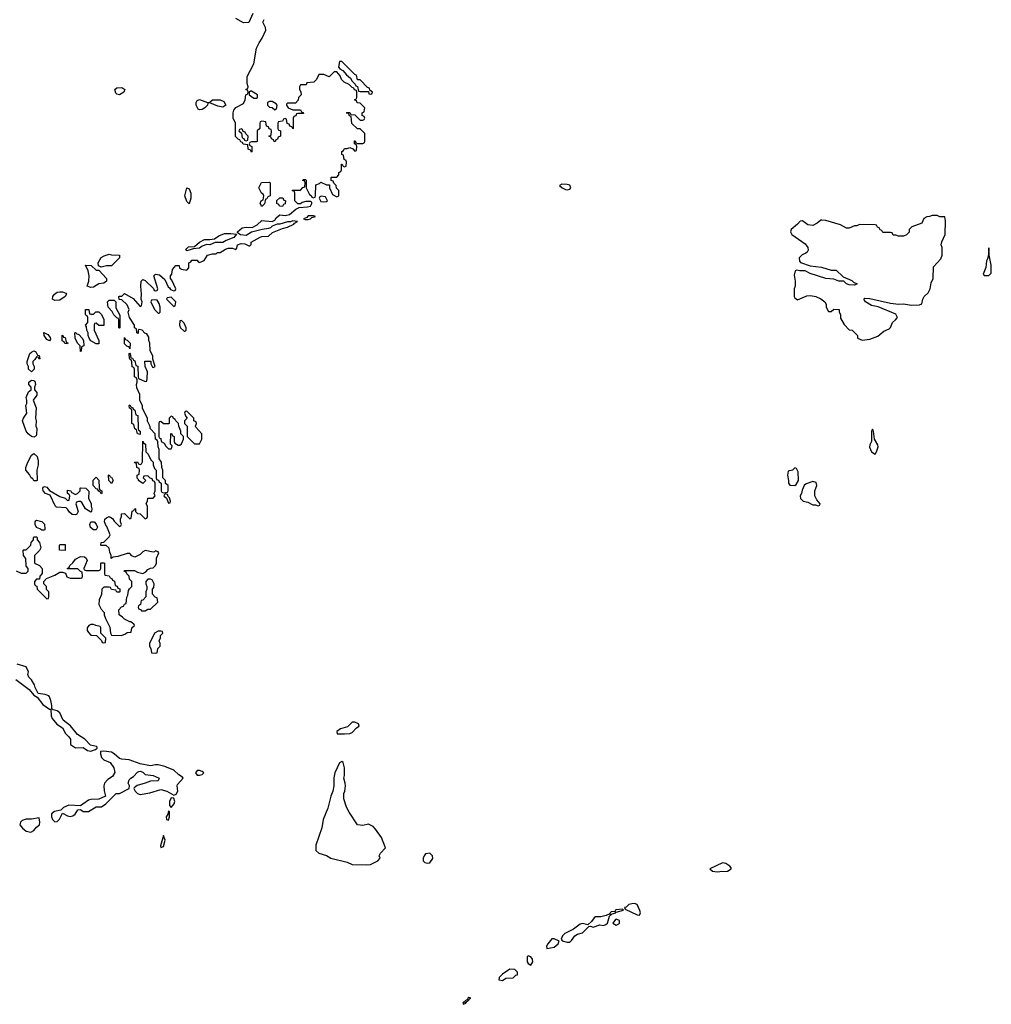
# Model space of a CAD drawing. Header units: inches. Extents: x 2769379 to 2883802, y 684208 to 828654.
# Tile 279 of 298: x 2845939 to 2853448, y 805162 to 812770. Entities that reach past the tile are written whole.
import ezdxf

# ---------------------------------------------------------------- set-up
doc = ezdxf.new("R2010")
doc.units = ezdxf.units.IN
doc.header["$MEASUREMENT"] = 0
for name, color, linetype in [('C8840', 7, 'Continuous'), ('C8841', 7, 'Continuous'), ('C8850', 7, 'Continuous'), ('C8851', 7, 'Continuous')]:
    doc.layers.add(name, color=color, linetype=linetype)

msp = doc.modelspace()

# ---------------------------------------------------------------- linework, layer by layer
at = {"layer": 'C8840', "color": 2, "elevation": 2}
for points in [[(2845911.6, 808511.6), (2845950, 808494), (2845990, 808494), (2846006, 808510), (2846006, 808530), (2845988.4, 808548.4), (2845987.3, 808607.3), (2845968, 808630), (2845966, 808670), (2845970, 808674), (2845990, 808674), (2846026, 808710), (2846028.4, 808731.6), (2846046, 808750), (2846046, 808770), (2846050, 808774), (2846070, 808774), (2846074, 808770), (2846074, 808750), (2846091.6, 808731.6), (2846102, 808690), (2846092.7, 808667.3), (2846054, 808630), (2846054, 808570), (2846091.6, 808551.6), (2846114, 808530), (2846114, 808490), (2846094, 808470), (2846092.7, 808447.3), (2846070, 808446), (2846054, 808430), (2846054, 808410), (2846058, 808398), (2846072.7, 808392.7), (2846074, 808370), (2846150, 808294), (2846162, 808298), (2846166, 808310), (2846166, 808350), (2846147.3, 808367.3), (2846146, 808390), (2846126, 808410), (2846126, 808430), (2846147.3, 808452.7), (2846210, 808478), (2846250, 808502), (2846270, 808502), (2846292.7, 808492.7), (2846304.7, 808464.7), (2846330, 808454), (2846410, 808454), (2846422, 808458), (2846426, 808470), (2846422, 808502), (2846410, 808506), (2846390, 808526), (2846310, 808526), (2846306, 808530), (2846322, 808538), (2846327.3, 808552.7), (2846350, 808574), (2846370, 808602), (2846410, 808622), (2846439.6, 808619.6), (2846454, 808610), (2846462, 808590), (2846434, 808530), (2846438, 808518), (2846452.7, 808512.7), (2846550, 808514), (2846562, 808518), (2846566, 808530), (2846566, 808570), (2846570, 808574), (2846590, 808574), (2846594, 808570), (2846594, 808490), (2846598, 808478), (2846630, 808474), (2846638, 808458), (2846652.7, 808452.7), (2846658, 808438), (2846672.7, 808432.7), (2846678, 808398), (2846692.7, 808392.7), (2846698, 808378), (2846712.7, 808372.7), (2846714, 808350), (2846710, 808346), (2846690, 808346), (2846682, 808362), (2846650, 808366), (2846642, 808382), (2846630, 808386), (2846590, 808386), (2846574, 808370), (2846571.6, 808328.4), (2846552.7, 808287.3), (2846552, 808250), (2846570, 808214), (2846592, 808190), (2846592.7, 808172.7), (2846603.6, 808143.6), (2846636.9, 808076.9), (2846642, 808030), (2846650, 808014), (2846727.3, 808012.7), (2846756.4, 808023.6), (2846770, 808034), (2846802, 808038), (2846806, 808070), (2846826, 808090), (2846822, 808102), (2846810, 808106), (2846798, 808118), (2846790, 808118), (2846750, 808138), (2846734.6, 808154.6), (2846707.3, 808172.7), (2846706, 808210), (2846727.3, 808232.7), (2846742, 808238), (2846750, 808254), (2846762, 808258), (2846767.3, 808307.3), (2846776.4, 808323.6), (2846780.4, 808359.6), (2846787.3, 808372.7), (2846806, 808390), (2846806, 808430), (2846787.3, 808447.3), (2846786, 808470), (2846767.3, 808487.3), (2846762, 808502), (2846746, 808510), (2846750, 808514), (2846827.3, 808512.7), (2846850, 808502), (2846890, 808492), (2846915.3, 808504.7), (2846930, 808522), (2846950, 808532), (2846970, 808534), (2846988.4, 808551.6), (2846998, 808570), (2846998, 808610), (2847015.3, 808650), (2847010, 808658), (2846990, 808666), (2846982, 808658), (2846970, 808655.3), (2846910, 808668), (2846890, 808658), (2846870, 808638), (2846830, 808618), (2846807.3, 808627.3), (2846790, 808646), (2846770, 808646), (2846696.9, 808623.1), (2846662, 808618), (2846647.3, 808607.3), (2846646, 808630), (2846635.3, 808655.3), (2846630, 808686), (2846607.3, 808707.3), (2846570, 808706), (2846566, 808710), (2846568.9, 808731.1), (2846590, 808734), (2846630, 808774), (2846638, 808790), (2846614, 808854), (2846604.7, 808864.7), (2846595.3, 808890), (2846598, 808910), (2846610, 808922), (2846631.6, 808931.6), (2846656.9, 808916.9), (2846670, 808894), (2846710, 808854), (2846722, 808858), (2846726, 808870), (2846718, 808890), (2846718, 808910), (2846726, 808930), (2846727.3, 808952.7), (2846750, 808954), (2846790, 808914), (2846802, 808918), (2846808.4, 808971.6), (2846822, 808978), (2846830, 808994), (2846834, 808990), (2846834, 808970), (2846850, 808954), (2846871.6, 808951.6), (2846910, 808914), (2846922, 808918), (2846926, 808930), (2846926, 809010), (2846918, 809030), (2846927.3, 809052.7), (2846930, 809074), (2846970, 809074), (2846986, 809090), (2846978, 809110), (2846986, 809130), (2846986, 809190), (2846982, 809202), (2846967.3, 809207.3), (2846962, 809222), (2846947.3, 809227.3), (2846930, 809246), (2846898, 809242), (2846894, 809230), (2846914, 809210), (2846890, 809186), (2846858, 809210), (2846858, 809218), (2846848.4, 809228.4), (2846848.4, 809251.6), (2846862, 809258), (2846866, 809290), (2846862, 809302), (2846846, 809310), (2846842, 809342), (2846830, 809346), (2846828, 809352), (2846850, 809354), (2846858, 809338), (2846870, 809334), (2846882, 809338), (2846887.3, 809352.7), (2846890, 809514), (2846898, 809498), (2846912, 809490), (2846914, 809430), (2846931.6, 809411.6), (2846952, 809370), (2846972, 809350), (2846972, 809330), (2846982, 809302), (2846994, 809290), (2846994, 809230), (2846998, 809218), (2847012.7, 809212.7), (2847018, 809198), (2847034, 809190), (2847034, 809130), (2847038, 809118), (2847050, 809114), (2847082, 809118), (2847086, 809130), (2847086, 809170), (2847067.3, 809187.3), (2847066, 809210), (2847046, 809230), (2847046, 809290), (2847038, 809310), (2847035.3, 809350), (2847016.4, 809376.4), (2847018, 809450), (2847008.9, 809468.9), (2847007.3, 809507.3), (2847002, 809522), (2846988, 809530), (2846986, 809570), (2846948, 809610), (2846947.3, 809627.3), (2846928.4, 809668.4), (2846927.3, 809687.3), (2846888.4, 809768.4), (2846887.3, 809787.3), (2846868, 809830), (2846867.3, 809872.7), (2846844.7, 809924.7), (2846842, 809950), (2846848, 809970), (2846847.3, 809987.3), (2846842.7, 810000)], [(2846857.3, 810000), (2846858, 809998), (2846910, 809974), (2846922, 809978), (2846923.8, 810000)], [(2845910, 807671), (2846013.7, 807593.7), (2846050, 807551.3), (2846075.3, 807535.3), (2846118, 807478), (2846170, 807442), (2846179.6, 807439.6), (2846182.8, 807390), (2846191, 807370), (2846227.1, 807327.1), (2846270, 807298), (2846293.4, 807253.4), (2846318, 807230), (2846331, 807210), (2846331.3, 807170), (2846370, 807144), (2846430, 807146), (2846463.5, 807123.5), (2846490, 807118), (2846526, 807130), (2846538, 807142), (2846538, 807150), (2846532.9, 807152.9), (2846485.6, 807165.6), (2846444, 807210), (2846387.5, 807247.5), (2846333.1, 807313.1), (2846276.5, 807356.5), (2846250, 807415.3), (2846230, 807429), (2846198, 807438), (2846190, 807446), (2846182, 807442), (2846188, 807452), (2846188.7, 807471.3), (2846181.2, 807510), (2846170, 807538), (2846164.7, 807544.7), (2846136, 807556), (2846082.7, 807562.7), (2846059, 807610), (2846054, 807630), (2846030, 807668.7), (2846009, 807690), (2846002, 807710), (2846008.7, 807730), (2845989.2, 807769.2), (2845919, 807790)]]:
    msp.add_lwpolyline(points, dxfattribs=at)
for points in [[(2846050, 809544), (2846029.5, 809549.5), (2846004, 809570), (2845989.4, 809589.4), (2845962, 809670), (2845968, 809690), (2845994, 809730), (2845988, 809790), (2845994.6, 809805.4), (2845995.3, 809830), (2845989, 809850), (2846006.3, 809893.7), (2846028, 809910), (2846028, 809930), (2846009, 809950), (2846009, 809970), (2846030, 809984.7), (2846050, 809982), (2846056, 809976), (2846062, 809950), (2846054, 809930), (2846054, 809910), (2846072, 809890), (2846072, 809870), (2846044.7, 809830), (2846066, 809770), (2846061, 809690), (2846066, 809670), (2846064.7, 809630), (2846071, 809610), (2846070, 809566), (2846066, 809554)], [(2846870, 809566), (2846848.9, 809568.9), (2846842, 809602), (2846828.4, 809608.4), (2846822, 809642), (2846806, 809650), (2846806, 809750), (2846802, 809762), (2846788.4, 809768.4), (2846786, 809790), (2846790, 809794), (2846798, 809778), (2846814, 809770), (2846818, 809758), (2846830, 809754), (2846838, 809718), (2846851.6, 809711.6), (2846854, 809610), (2846858, 809598), (2846871.6, 809591.6)], [(2847230, 809746), (2847218, 809742), (2847214, 809730), (2847223.6, 809703.6), (2847234, 809690), (2847214, 809670), (2847214, 809650), (2847234, 809630), (2847234, 809550), (2847290, 809494), (2847330, 809494), (2847346, 809530), (2847346, 809570), (2847300.4, 809620.4), (2847298, 809630), (2847306, 809650), (2847302, 809662), (2847286, 809670), (2847286, 809690)], [(2847110, 809706), (2847094, 809690), (2847094, 809650), (2847090, 809646), (2847050, 809646), (2847030, 809666), (2847018, 809662), (2847014, 809650), (2847014, 809550), (2847018, 809538), (2847030, 809534), (2847034, 809510), (2847056.9, 809496.9), (2847070, 809474), (2847090, 809454), (2847110, 809454), (2847116.4, 809463.6), (2847118, 809478), (2847106, 809490), (2847107.3, 809572.7), (2847114, 809570), (2847118, 809558), (2847134, 809550), (2847134, 809510), (2847138, 809498), (2847163.6, 809483.6), (2847178, 809482), (2847190, 809494), (2847206, 809530), (2847206, 809550), (2847186, 809570), (2847186, 809590), (2847168.4, 809628.4), (2847166, 809650), (2847146, 809670), (2847142, 809682), (2847127.3, 809687.3), (2847122, 809702)], [(2846070, 809206), (2846050, 809208), (2846042, 809222), (2846029.4, 809229.4), (2846015.5, 809255.5), (2845988, 809290), (2845988, 809310), (2846001.2, 809350), (2846030, 809404.7), (2846050, 809418), (2846074.4, 809394.4), (2846082, 809362), (2846081, 809330), (2846071.3, 809290), (2846074, 809210)], [(2846570, 809106), (2846562, 809122), (2846550, 809126), (2846542, 809142), (2846530, 809146), (2846508, 809170), (2846508.4, 809211.6), (2846530, 809234), (2846551.3, 809211.3), (2846552.7, 809152.7), (2846558, 809138), (2846574, 809130), (2846574, 809110)], [(2846650, 809186), (2846628.4, 809208.4), (2846626, 809250), (2846630, 809254), (2846638, 809238), (2846650, 809234), (2846662, 809210)], [(2846310, 809054), (2846322, 809058), (2846326, 809090), (2846322, 809102), (2846308.4, 809108.4), (2846310, 809134), (2846334, 809130), (2846338, 809118), (2846370, 809102), (2846386, 809110), (2846406, 809130), (2846406, 809150), (2846410, 809154), (2846451.1, 809151.1), (2846472.7, 809127.3), (2846472, 809070), (2846490.8, 809030.8), (2846491, 809011), (2846498, 808990), (2846494, 808970), (2846490, 808966), (2846449.2, 808989.2), (2846420.4, 809040.4), (2846410, 809048), (2846392.7, 809047.3), (2846378, 809042), (2846374, 809030), (2846391.1, 808968.9), (2846382, 808950), (2846370, 808944), (2846346.3, 808946.3), (2846324.1, 808964.1), (2846310, 808988), (2846298, 808998), (2846224, 809004), (2846214.6, 809014.6), (2846175.3, 809095.3), (2846138, 809110), (2846122, 809130), (2846118, 809150), (2846122, 809158), (2846130, 809162), (2846150, 809158), (2846170, 809132), (2846250, 809084.7), (2846292, 809072)], [(2847070, 809106), (2847058, 809102), (2847054, 809090), (2847074, 809074), (2847090, 809034), (2847102, 809038), (2847106, 809050), (2847096.4, 809076.4), (2847086, 809086), (2847082, 809102)], [(2846110, 808826), (2846096.4, 808836.4), (2846070, 808846), (2846058, 808870), (2846058, 808890), (2846063.1, 808896.9), (2846070, 808902), (2846110, 808892), (2846131, 808871), (2846134, 808830), (2846130, 808826)], [(2846510, 808828), (2846486.3, 808846.3), (2846482, 808870), (2846489, 808891), (2846514, 808890), (2846531.6, 808871.6), (2846542, 808850), (2846530, 808828)], [(2846290, 808668), (2846246, 808670), (2846246, 808710), (2846250, 808714), (2846290, 808714)], [(2846950, 808446), (2846930, 808446), (2846914, 808430), (2846914, 808410), (2846922, 808390), (2846922, 808370), (2846914, 808350), (2846914, 808310), (2846890, 808286), (2846878, 808282), (2846874, 808250), (2846858, 808242), (2846854, 808230), (2846858, 808218), (2846872.7, 808212.7), (2846882, 808202), (2846910, 808202), (2846930, 808214), (2846950, 808214), (2847006, 808270), (2847002, 808302), (2846987.3, 808307.3), (2846966, 808330), (2846966, 808370), (2846976.4, 808383.6), (2846978, 808410), (2846962, 808442)], [(2846510, 808098), (2846490, 808098), (2846474, 808090), (2846462, 808070), (2846462, 808050), (2846470, 808034), (2846490, 808014), (2846532.7, 808012.7), (2846572.7, 807972.7), (2846578, 807958), (2846590, 807954), (2846602, 807958), (2846606, 807990), (2846566, 808030), (2846566, 808070), (2846562, 808082), (2846528.4, 808088.4)], [(2847030, 808046), (2847010, 808046), (2846982, 808030), (2846942, 807950), (2846942, 807930), (2846954, 807910), (2846958, 807878), (2846990, 807874), (2847002, 807878), (2847006, 807910), (2847026, 807930), (2847026, 807950), (2847018, 807970), (2847027.3, 807992.7), (2847028, 808012), (2847046, 808030), (2847042, 808042)], [(2848530, 807342.7), (2848510, 807341.2), (2848473.4, 807306.6), (2848418, 807290), (2848391, 807270), (2848392, 807252), (2848450, 807250.8), (2848490, 807254.8), (2848510, 807262.8), (2848542.9, 807297.1), (2848562, 807310), (2848559, 807330)], [(2846590, 807119), (2846563.6, 807116.4), (2846563.6, 807096.4), (2846571, 807070), (2846590, 807051), (2846638, 807030), (2846666, 806990), (2846674, 806954), (2846656.7, 806923.3), (2846620.5, 806899.5), (2846596, 806870), (2846591, 806850), (2846591.1, 806811.1), (2846602, 806770), (2846550, 806746), (2846490, 806745.2), (2846470, 806739), (2846410, 806695.3), (2846319.9, 806700.1), (2846278, 806682), (2846258, 806662), (2846207.9, 806652.1), (2846185.8, 806634.2), (2846184.9, 806610), (2846193.4, 806590), (2846210, 806570.7), (2846230, 806574), (2846247.6, 806592.4), (2846270, 806638), (2846310, 806617.1), (2846330, 806612.4), (2846350, 806617.1), (2846369.3, 806630), (2846390, 806664.7), (2846410, 806666), (2846430.7, 806650.7), (2846470, 806653), (2846530, 806687.3), (2846571.6, 806688.4), (2846604, 806710), (2846686, 806790), (2846710, 806792), (2846786, 806830), (2846788, 806850), (2846778, 806870), (2846784.7, 806895.3), (2846798, 806910), (2846818.4, 806921.6), (2846850, 806956), (2846860.2, 806959.8), (2846870, 806962.8), (2846890, 806954.8), (2846910, 806938.8), (2846972, 806930), (2847018, 806910), (2847010, 806889.3), (2846950, 806886.6), (2846910, 806869.5), (2846847.1, 806852.9), (2846824.7, 806835.3), (2846822, 806830), (2846831, 806810), (2846850, 806791), (2846870, 806782.8), (2846944.4, 806795.6), (2847030, 806821.6), (2847076, 806810), (2847130, 806778.8), (2847150, 806784.7), (2847160.7, 806810), (2847156, 806850), (2847159.3, 806860.7), (2847202, 806910), (2847198, 806918), (2847170, 806936), (2847130, 806972.3), (2847060.1, 807000.1), (2847010, 807013.2), (2846990, 807013.2), (2846950, 807003.7), (2846870, 807019.3), (2846786, 807050), (2846730, 807055.1), (2846710, 807061.2), (2846670, 807097.2), (2846650, 807109.2)], [(2848430, 807038), (2848410, 807028), (2848376, 806950), (2848367.9, 806912.1), (2848367.3, 806850), (2848360.7, 806810), (2848344, 806770), (2848322, 806678), (2848284.9, 806590), (2848273.2, 806526.8), (2848228.3, 806391.7), (2848227.7, 806350), (2848250, 806330.8), (2848310, 806310.7), (2848344.7, 806290), (2848470, 806259.3), (2848510, 806243), (2848621.2, 806238.8), (2848650, 806242.8), (2848706, 806270), (2848726, 806290), (2848718, 806310), (2848728.9, 806331.1), (2848766, 806370), (2848735.3, 806450), (2848690, 806515.3), (2848670, 806535.3), (2848634.6, 806554.6), (2848590, 806544), (2848550, 806549), (2848485.4, 806645.4), (2848464.8, 806684.8), (2848445.2, 806750), (2848445.2, 806790), (2848452.3, 806807.7), (2848457.2, 806850), (2848456, 806870), (2848444, 806910), (2848448.7, 806930), (2848448.7, 806990), (2848438, 807030)], [(2847330, 806968.7), (2847310, 806968), (2847298, 806950), (2847311.6, 806931.6), (2847330, 806931.3), (2847350, 806938), (2847362, 806950), (2847350, 806962)], [(2847110, 806757.2), (2847097.3, 806730), (2847098, 806698), (2847110, 806682), (2847134.5, 806710), (2847139.3, 806730), (2847130, 806755.3)], [(2846090, 806602), (2846030, 806593.2), (2845990, 806593.2), (2845958.8, 806581.2), (2845946, 806570), (2845941, 806550), (2845962, 806522), (2845990, 806499.1), (2846026.6, 806493.4), (2846050, 806504.7), (2846069.5, 806530.5), (2846092.3, 806547.7), (2846096.2, 806570)], [(2847090, 806658), (2847084.7, 806630), (2847072, 806610), (2847074, 806590), (2847090, 806584.7), (2847097.2, 806610), (2847098, 806650)], [(2847050, 806466), (2847027.7, 806387.7), (2847030, 806374), (2847050, 806382), (2847064, 806430)], [(2849110, 806329), (2849076, 806324), (2849064.7, 806310), (2849058, 806290), (2849058, 806270), (2849070, 806258), (2849090, 806251.3), (2849110, 806256), (2849131.5, 806288.5), (2849129, 806310)], [(2849870, 805535.3), (2849862, 805530), (2849861, 805490), (2849870, 805478), (2849890, 805464.7), (2849904, 805490), (2849902, 805510), (2849890, 805528)], [(2849726.4, 805433.6), (2849670, 805394), (2849646, 805370), (2849642, 805350), (2849670, 805346.8), (2849697.2, 805362.8), (2849754.2, 805365.8), (2849774, 805386), (2849786, 805390), (2849786, 805410), (2849766, 805430)], [(2849410, 805215.3), (2849402, 805210), (2849399.6, 805200.4), (2849382, 805190), (2849379.6, 805180.4), (2849370, 805178), (2849364.7, 805170), (2849370, 805162), (2849386, 805170), (2849382, 805178), (2849390, 805174), (2849395.3, 805184.7), (2849406, 805190), (2849402, 805198), (2849410, 805194), (2849415.3, 805204.7), (2849426, 805210)]]:
    msp.add_lwpolyline(points, close=True, dxfattribs=at)
at = {"layer": 'C8841', "color": 2, "elevation": 2}
for points in [[(2846923.8, 810000), (2846928, 810050), (2846908, 810090), (2846907.3, 810132.7), (2846952.7, 810132.7), (2846954, 810110), (2846965.4, 810085.4), (2846970, 810082), (2846986, 810090), (2846967.3, 810147.3), (2846968, 810170), (2846947.3, 810212.7), (2846946, 810270), (2846938, 810290), (2846936.4, 810316.4), (2846922, 810342), (2846907.3, 810347.3), (2846886, 810370), (2846863.6, 810376.4), (2846854, 810370), (2846854, 810346), (2846846, 810350), (2846842, 810382), (2846826, 810390), (2846828, 810410), (2846789, 810469), (2846778, 810510), (2846786, 810530), (2846770, 810566), (2846730, 810606), (2846707.3, 810607.3), (2846706, 810630), (2846710, 810634), (2846730, 810634), (2846750, 810654), (2846816.8, 810616.8), (2846870, 810554), (2846882, 810558), (2846886, 810590), (2846878, 810610), (2846882, 810650), (2846875.3, 810710), (2846878, 810750), (2846890, 810762), (2846910, 810754), (2846972.7, 810692.7), (2846978, 810678), (2846990, 810674), (2847002, 810678), (2847006, 810690), (2846975.3, 810790), (2846990, 810804.7), (2847018.8, 810798.8), (2847062, 810762), (2847086.4, 810706.4), (2847098, 810698), (2847104.7, 810684.7), (2847130, 810674), (2847142, 810678), (2847146, 810690), (2847116.4, 810756.4), (2847106, 810770), (2847106, 810790), (2847116.4, 810803.6), (2847120.4, 810839.6), (2847146, 810870), (2847171, 810871), (2847174, 810850), (2847190, 810842), (2847230, 810834), (2847247.3, 810852.7), (2847246, 810890), (2847262, 810898), (2847270, 810912), (2847310, 810912), (2847318, 810898), (2847330, 810894), (2847366, 810910), (2847390, 810951.3), (2847430, 810962), (2847458, 810962), (2847468.9, 810971.1), (2847490, 810972), (2847530, 810998), (2847550, 811004.7), (2847583.6, 811003.6), (2847610, 810994), (2847616.4, 811003.6), (2847622, 811030), (2847650, 811041), (2847678.8, 811038.8), (2847710, 811022), (2847718, 811022), (2847727.3, 811032.7), (2847728, 811050), (2847798, 811090), (2847810, 811094.8), (2847862, 811098), (2847893.6, 811126.4), (2847970, 811156), (2848010, 811166), (2848058, 811190), (2848062, 811198), (2848086, 811210), (2848050, 811215.3), (2848032, 811208), (2848010, 811208.7), (2847951, 811189), (2847930, 811189), (2847890, 811175.3), (2847877.3, 811162.7), (2847863.5, 811156.5), (2847814, 811150), (2847730.9, 811129.1), (2847690, 811102.7), (2847646.6, 811106.6), (2847622, 811122), (2847622, 811130), (2847658, 811162), (2847690, 811166.8), (2847736.5, 811163.5), (2847774.8, 811185.2), (2847810, 811218), (2847890, 811211), (2847910, 811221), (2847922, 811238), (2847950, 811262), (2847990, 811258), (2848025.4, 811265.4), (2848074.6, 811305.4), (2848100.4, 811319.6), (2848163.6, 811323.6), (2848186, 811330), (2848198, 811350), (2848198, 811358), (2848190, 811366), (2848150, 811366), (2848123.6, 811356.4), (2848110, 811346), (2848090, 811346), (2848066, 811370), (2848066, 811430), (2848062, 811442), (2848046, 811450), (2848050, 811454), (2848110, 811454), (2848127.3, 811472.7), (2848142, 811478), (2848146, 811510), (2848142, 811522), (2848127.3, 811527.3), (2848130, 811534), (2848150, 811534), (2848154, 811530), (2848154, 811470), (2848178, 811418), (2848192.7, 811412.7), (2848198, 811398), (2848210, 811394), (2848222, 811398), (2848226, 811410), (2848227.3, 811492.7), (2848256.4, 811503.6), (2848266, 811514), (2848310, 811494), (2848332.7, 811492.7), (2848334, 811470), (2848358, 811418), (2848390, 811402), (2848406, 811410), (2848406, 811450), (2848387.3, 811467.3), (2848386, 811490), (2848367.3, 811507.3), (2848362, 811522), (2848347.3, 811527.3), (2848346, 811550), (2848350, 811554), (2848390, 811554), (2848406, 811570), (2848406, 811590), (2848422, 811598), (2848426, 811610), (2848427.3, 811652.7), (2848432.7, 811652.7), (2848438, 811638), (2848450, 811634), (2848462, 811638), (2848466, 811670), (2848462, 811682), (2848446, 811690), (2848442, 811722), (2848428, 811728), (2848428.4, 811751.6), (2848442, 811758), (2848450, 811774), (2848470, 811774), (2848490, 811782), (2848512.7, 811772.7), (2848530, 811754), (2848542, 811758), (2848546, 811790), (2848542, 811802), (2848526, 811810), (2848526, 811834), (2848532.7, 811832.7), (2848538, 811818), (2848550, 811814), (2848590, 811814), (2848602, 811818), (2848606, 811830), (2848606, 811890), (2848570, 811926), (2848550, 811926), (2848507.3, 811967.3), (2848502, 812022), (2848487.3, 812027.3), (2848482, 812042), (2848466, 812050), (2848470, 812054), (2848490, 812052), (2848498, 812038), (2848530, 812034), (2848570, 811994), (2848590, 811994), (2848602, 811998), (2848606, 812010), (2848602, 812022), (2848586, 812030), (2848586, 812050), (2848602, 812058), (2848606, 812090), (2848570, 812126), (2848548.4, 812128.4), (2848542, 812142), (2848526, 812150), (2848542, 812158), (2848546, 812170), (2848546, 812210), (2848542, 812222), (2848527.3, 812227.3), (2848522, 812242), (2848510, 812246), (2848486, 812270), (2848447.3, 812287.3), (2848427.3, 812307.3), (2848416.4, 812336.4), (2848390, 812366), (2848370, 812366), (2848330, 812328), (2848290, 812346), (2848250, 812346), (2848232.7, 812307.3), (2848211.6, 812288.4), (2848158, 812282), (2848154, 812266), (2848110, 812266), (2848102, 812250), (2848102, 812230), (2848112, 812212), (2848114, 812190), (2848094, 812170), (2848092.7, 812147.3), (2848070, 812126), (2848010, 812126), (2848002, 812118), (2848002, 812110), (2848014, 812090), (2848050, 812074), (2848110, 812074), (2848118, 812058), (2848130, 812054), (2848134, 812046), (2848090, 812046), (2848078, 812042), (2848072.7, 812027.3), (2848058, 812022), (2848054, 812010), (2848054, 811930), (2848050, 811926), (2848042, 811942), (2848027.3, 811947.3), (2848022, 811962), (2848007.3, 811967.3), (2848002, 812002), (2847990, 812006), (2847978, 812002), (2847970, 811986), (2847938, 811982), (2847934, 811970), (2847934, 811930), (2847938, 811918), (2847954, 811910), (2847954, 811870), (2847938, 811862), (2847932.7, 811847.3), (2847918, 811842), (2847912.7, 811827.3), (2847906, 811830), (2847902, 811842), (2847886, 811850), (2847882, 811862), (2847866, 811870), (2847882, 811878), (2847886, 811910), (2847882, 811922), (2847867.3, 811927.3), (2847862, 811942), (2847847.3, 811947.3), (2847842, 811982), (2847810, 811986), (2847798, 811982), (2847794, 811970), (2847794, 811930), (2847774, 811910), (2847774, 811830), (2847770, 811826), (2847730, 811826), (2847718, 811822), (2847714, 811810), (2847718, 811798), (2847734, 811790), (2847734, 811750), (2847730, 811746), (2847722, 811762), (2847706, 811770), (2847702, 811802), (2847667.3, 811807.3), (2847662, 811822), (2847647.3, 811827.3), (2847642, 811842), (2847627.3, 811847.3), (2847607.3, 811867.3), (2847608, 811970), (2847588.7, 812010), (2847588.7, 812050), (2847595.3, 812070), (2847609.4, 812090.6), (2847670, 812122), (2847681.2, 812150), (2847686, 812190), (2847702, 812198), (2847706, 812210), (2847702, 812222), (2847686, 812230), (2847702, 812238), (2847706, 812250), (2847696.4, 812276.4), (2847698, 812330), (2847748, 812430), (2847768.7, 812550), (2847789.1, 812590.9), (2847813.6, 812626.4), (2847842, 812690), (2847838, 812710), (2847818, 812750), (2847828.4, 812771.6)], [(2847742, 812818), (2847711.1, 812748.9), (2847670, 812746), (2847610, 812778)], [(2846842.7, 810000), (2846842, 810002), (2846828, 810010), (2846826, 810070), (2846822, 810082), (2846808.9, 810088.9), (2846807.3, 810127.3), (2846802, 810142), (2846790, 810146), (2846787.3, 810152.7), (2846786, 810190), (2846790, 810194), (2846794, 810190), (2846798, 810158), (2846810, 810154), (2846818, 810138), (2846830, 810134), (2846838, 810098), (2846851.6, 810091.6), (2846854, 810010), (2846857.3, 810000)]]:
    msp.add_lwpolyline(points, dxfattribs=at)
for points in [[(2848430, 812446), (2848410, 812446), (2848403.6, 812403.6), (2848414, 812390), (2848436.9, 812376.9), (2848464.7, 812344.7), (2848496.9, 812316.9), (2848510, 812294), (2848532.7, 812272.7), (2848538, 812258), (2848550, 812254), (2848558, 812218), (2848570, 812214), (2848634, 812214), (2848638, 812198), (2848650, 812194), (2848662, 812198), (2848666, 812210), (2848646, 812226), (2848642, 812242), (2848627.3, 812247.3), (2848570, 812306), (2848550, 812306), (2848542, 812342), (2848530, 812346)], [(2846710, 812189.2), (2846690, 812195.3), (2846683.2, 812203.2), (2846675.3, 812230), (2846690, 812244.7), (2846730, 812246), (2846751.3, 812230), (2846744.7, 812210)], [(2847390, 812131.3), (2847408, 812132), (2847430, 812151.3), (2847490, 812151), (2847518, 812138), (2847532, 812110), (2847510, 812095.3), (2847470, 812102), (2847410, 812128), (2847394, 812126), (2847392, 812110), (2847370, 812089), (2847350, 812077.2), (2847330, 812073.2), (2847318, 812078), (2847302.7, 812110), (2847302.7, 812130), (2847310, 812144.7), (2847330, 812154)], [(2847730, 812218), (2847722, 812218), (2847714, 812210), (2847714, 812190), (2847750, 812164.7), (2847770, 812164.7), (2847778, 812170), (2847778, 812190)], [(2847890, 812138), (2847870, 812138), (2847854, 812130), (2847854, 812110), (2847870, 812094), (2847891.6, 812091.6), (2847910, 812074), (2847922, 812078), (2847927.3, 812092.7), (2847928, 812110), (2847920.4, 812120.4)], [(2847650, 811926), (2847638, 811922), (2847634, 811910), (2847654, 811894), (2847658, 811858), (2847672.7, 811852.7), (2847678, 811838), (2847690, 811834), (2847702, 811838), (2847706, 811870), (2847687.3, 811887.3), (2847682, 811902), (2847666, 811906), (2847662, 811922)], [(2847250, 811346), (2847230, 811366), (2847216, 811410), (2847230, 811471.3), (2847250, 811462), (2847262.8, 811430), (2847262.8, 811390)], [(2847810, 811326), (2847798, 811350), (2847806, 811370), (2847822, 811378), (2847826, 811410), (2847822, 811422), (2847808.4, 811428.4), (2847788, 811472), (2847807.3, 811512.7), (2847870, 811514), (2847874, 811510), (2847874, 811410), (2847858, 811402), (2847850, 811386), (2847838, 811382), (2847831.6, 811348.4)], [(2847970, 811326), (2847946, 811330), (2847942, 811342), (2847926, 811350), (2847927.3, 811372.7), (2847950, 811394), (2847972.7, 811392.7), (2847978, 811378), (2847994, 811370), (2847991.6, 811348.4), (2847978, 811342)], [(2848270, 811406), (2848258, 811402), (2848254, 811390), (2848266.4, 811366.4), (2848290, 811362), (2848310, 811364.7), (2848318, 811370), (2848302, 811402)], [(2848210, 811255.3), (2848170, 811254), (2848158, 811242), (2848134, 811230), (2848145.4, 811225.4), (2848170, 811226.8), (2848186, 811230), (2848198, 811242), (2848226, 811250)], [(2847410, 811029.2), (2847386.8, 811033.2), (2847350, 811019), (2847330, 811005.2), (2847279.6, 811000.4), (2847250, 810988.7), (2847230, 810985.2), (2847224, 810990), (2847230, 811002), (2847245.2, 811014.8), (2847290, 811018), (2847330, 811052), (2847368.7, 811071.3), (2847410, 811070.8), (2847444, 811076), (2847479, 811101), (2847522, 811118), (2847570, 811119.1), (2847614, 811114), (2847594, 811086), (2847535.9, 811064.1), (2847510.6, 811049.4), (2847450, 811048.7)], [(2846570, 810858), (2846547.3, 810867.3), (2846546, 810890), (2846568.7, 810931.3), (2846593.6, 810946.4), (2846630, 810958), (2846650, 810952), (2846711.3, 810951.3), (2846712, 810930), (2846650, 810869), (2846611.1, 810868.9)], [(2846530, 810834), (2846550, 810834), (2846610.8, 810770), (2846610.6, 810750), (2846599, 810741), (2846590, 810735.1), (2846550, 810729.5), (2846510, 810704.5), (2846490, 810700.9), (2846462, 810710), (2846473.2, 810750), (2846475.3, 810790), (2846468.7, 810828.7), (2846448, 810872), (2846491.6, 810871.6)], [(2846210, 810599.5), (2846193.2, 810610), (2846196, 810630), (2846209.6, 810650.4), (2846230, 810664), (2846250, 810667.7), (2846270, 810667.3), (2846295.9, 810655.9), (2846301, 810650), (2846290.7, 810630), (2846250, 810603.6)], [(2846710, 810386), (2846706, 810390), (2846706, 810450), (2846702, 810462), (2846690, 810466), (2846668, 810490), (2846655.3, 810515.3), (2846622, 810550), (2846618, 810590), (2846630, 810602), (2846670, 810602), (2846682, 810590), (2846683.6, 810543.6), (2846712.7, 810487.3), (2846714, 810390)], [(2846990, 810606), (2846958, 810602), (2846954, 810590), (2846982, 810530), (2847010, 810502), (2847018, 810502), (2847026, 810510), (2847026, 810550), (2847016.4, 810576.4), (2847002, 810602)], [(2847110, 810626), (2847078, 810622), (2847074, 810610), (2847130, 810554), (2847142, 810558), (2847146, 810590)], [(2846490, 810494), (2846510, 810494), (2846528, 810512), (2846550, 810512), (2846570.9, 810490.9), (2846590, 810454), (2846590, 810406), (2846550, 810406), (2846530, 810426), (2846518, 810422), (2846514, 810410), (2846514, 810370), (2846552, 810290), (2846550, 810266), (2846530, 810266), (2846488.9, 810288.9), (2846475.3, 810310), (2846468.7, 810328.7), (2846468, 810350), (2846458, 810370), (2846456.4, 810396.4), (2846448, 810410), (2846466, 810430), (2846466, 810470), (2846462, 810482), (2846450, 810486), (2846447.3, 810492.7), (2846448.4, 810531.6), (2846474, 810530), (2846478, 810498)], [(2847190, 810446), (2847178, 810442), (2847174, 810410), (2847182, 810390), (2847210, 810362), (2847218, 810362), (2847226, 810370), (2847226, 810390), (2847210, 810426)], [(2846170, 810288), (2846150, 810298), (2846128, 810330), (2846127.3, 810352.7), (2846156.9, 810336.9), (2846175.3, 810315.3), (2846178, 810302)], [(2846310, 810266), (2846288.4, 810268.4), (2846282, 810282), (2846268.4, 810288.4), (2846267.3, 810332.7), (2846274, 810330), (2846278, 810318), (2846290, 810314), (2846298, 810278), (2846312, 810272)], [(2846410, 810206), (2846406, 810250), (2846386, 810270), (2846368.4, 810308.4), (2846366, 810350), (2846370, 810354), (2846382, 810342), (2846396.9, 810336.9), (2846422, 810310), (2846431.6, 810291.6), (2846434, 810250), (2846418, 810242), (2846414, 810210)], [(2846790, 810226), (2846782, 810242), (2846767.3, 810247.3), (2846750, 810266), (2846750, 810314), (2846758, 810298), (2846770, 810294), (2846792, 810270)], [(2846090, 810148), (2846082, 810162), (2846070, 810166), (2846056.9, 810143.1), (2846042, 810130), (2846042, 810110), (2846051.1, 810091.1), (2846051.3, 810070), (2846030, 810048), (2846008.7, 810070), (2846008, 810090), (2845998, 810110), (2845998, 810130), (2846018, 810190), (2846030, 810202), (2846050, 810212), (2846063.6, 810203.6), (2846078, 810178), (2846090, 810174), (2846094, 810150)]]:
    msp.add_lwpolyline(points, close=True, dxfattribs=at)
at = {"layer": 'C8850', "color": 2, "elevation": 2}
for points in [[(2852530, 809606), (2852522, 809590), (2852522, 809510), (2852510, 809486), (2852507.1, 809467.1), (2852522, 809430), (2852550, 809412), (2852562, 809430), (2852574, 809470), (2852570, 809486), (2852546, 809530), (2852538, 809590)], [(2851930, 809306), (2851911.6, 809288.4), (2851878, 809282), (2851872, 809250), (2851882, 809210), (2851882, 809190), (2851890, 809174), (2851930, 809172), (2851940.4, 809179.6), (2851958, 809210), (2851956.4, 809276.4), (2851942, 809302)], [(2852070, 809202), (2852016.9, 809183.1), (2852002, 809170), (2851985.4, 809134.6), (2851982, 809110), (2851972, 809090), (2851974, 809070), (2851994, 809050), (2852030, 809042), (2852070, 809022), (2852090, 809022), (2852110, 809014), (2852122, 809018), (2852126, 809030), (2852099, 809059), (2852085.2, 809090), (2852085.2, 809130), (2852099, 809170), (2852093.6, 809193.6)], [(2851370, 806256), (2851272, 806210), (2851294, 806190), (2851330, 806185.5), (2851350, 806188), (2851409, 806191), (2851438, 806210), (2851436.4, 806216.4), (2851428, 806230), (2851395.3, 806250)], [(2850690, 805941.2), (2850670, 805939.3), (2850648, 805932), (2850626.8, 805913.2), (2850614, 805910), (2850618, 805898), (2850710, 805854), (2850730, 805852), (2850736, 805870), (2850732.5, 805887.5), (2850710, 805934)], [(2850598, 805898), (2850550, 805893.2), (2850542, 805890), (2850539.6, 805880.4), (2850510, 805875.3), (2850502, 805870), (2850499.6, 805860.4), (2850471.6, 805848.4), (2850430, 805839), (2850390, 805839), (2850378, 805830), (2850359.3, 805800.7), (2850330, 805775.3), (2850290, 805785.2), (2850270, 805781.2), (2850218, 805742), (2850151.3, 805710), (2850134.8, 805690), (2850124.7, 805664.7), (2850131.3, 805651.3), (2850170, 805641), (2850190, 805642), (2850204.7, 805655.3), (2850229.4, 805690.6), (2850250, 805704), (2850290, 805714.8), (2850338, 805762), (2850350, 805764.7), (2850370, 805758.8), (2850423.1, 805776.9), (2850450, 805771.3), (2850470, 805778), (2850482, 805790), (2850498, 805842), (2850506, 805850), (2850502, 805858), (2850510, 805854), (2850518, 805862), (2850546, 805870), (2850542, 805878), (2850550, 805874), (2850606, 805890)], [(2850550, 805819), (2850543.5, 805816.5), (2850522, 805790), (2850550, 805774.8), (2850570, 805782.8), (2850576, 805790), (2850574, 805810)], [(2850070, 805669.2), (2850051, 805669), (2850021, 805630), (2850011.3, 805610), (2850014, 805594), (2850070, 805603), (2850101.2, 805630), (2850108.7, 805650)]]:
    msp.add_lwpolyline(points, close=True, dxfattribs=at)
at = {"layer": 'C8851', "color": 2, "elevation": 2}
for points in [[(2850130, 811499), (2850112, 811490), (2850131.3, 811470), (2850158.4, 811458.4), (2850170, 811454.9), (2850190, 811460.5), (2850197.6, 811470), (2850190, 811491.5), (2850170, 811497.6)], [(2853030, 811258), (2852990, 811258), (2852971.6, 811248.4), (2852950, 811248), (2852926, 811234), (2852910, 811198), (2852834, 811170), (2852814, 811150), (2852812.7, 811127.3), (2852792.7, 811107.3), (2852770, 811098), (2852730, 811098), (2852710, 811106), (2852690, 811106), (2852682, 811122), (2852670, 811126), (2852610, 811126), (2852602, 811142), (2852590, 811146), (2852582, 811162), (2852568, 811168), (2852562, 811182), (2852550, 811186), (2852430, 811188), (2852410, 811178), (2852390, 811178), (2852350, 811158), (2852330, 811158), (2852283.7, 811183.7), (2852170, 811218), (2852138, 811222), (2852130, 811222), (2852102.5, 811197.5), (2852070, 811180.9), (2852030, 811186), (2851990, 811216), (2851970, 811214), (2851951, 811190), (2851901, 811150), (2851896, 811130), (2851906, 811110), (2852010, 811038.8), (2852030.6, 811010), (2852033.4, 810990), (2852025.5, 810974.5), (2852014.9, 810965.1), (2851986.2, 810953.8), (2851964, 810930), (2851965.2, 810905.2), (2851974, 810894), (2852047.3, 810867.3), (2852136.9, 810856.9), (2852210, 810834), (2852250, 810834), (2852303.6, 810783.6), (2852370, 810756), (2852382, 810742), (2852412, 810730), (2852390, 810718), (2852350, 810722), (2852330, 810728.7), (2852308.7, 810748.7), (2852270, 810749.2), (2852230, 810764), (2852169.1, 810769.1), (2852049.4, 810809.4), (2852010, 810829.2), (2851969.2, 810829.2), (2851945.4, 810834.6), (2851931.3, 810828.7), (2851924, 810796), (2851931.1, 810748.9), (2851932, 810710), (2851924.7, 810690), (2851924.7, 810630), (2851930, 810622), (2851950, 810604.7), (2852023.1, 810636.9), (2852050, 810638), (2852091.6, 810631.6), (2852130, 810614), (2852162, 810590), (2852171.1, 810571.1), (2852172, 810550), (2852190, 810514), (2852210, 810514), (2852230, 810532), (2852271.3, 810531.3), (2852272.7, 810512.7), (2852282, 810490), (2852283.6, 810463.6), (2852310, 810414), (2852350, 810374), (2852374, 810370), (2852414, 810330), (2852414, 810310), (2852450, 810294), (2852510, 810302), (2852570, 810324.7), (2852616.5, 810363.5), (2852658.6, 810381.4), (2852670, 810392), (2852684, 810430), (2852708.7, 810450), (2852722, 810470), (2852710, 810494), (2852572.5, 810552.5), (2852522.5, 810562.5), (2852475.3, 810590), (2852462, 810610), (2852470, 810618), (2852510, 810616.3), (2852670, 810579.1), (2852730, 810570.7), (2852770, 810574), (2852830, 810563.8), (2852892.9, 810567.1), (2852910, 810574), (2852918, 810610), (2852928, 810630), (2852960.4, 810659.6), (2852975.3, 810690), (2852983.1, 810736.9), (2852998, 810770), (2853000.4, 810859.6), (2853058, 810922), (2853068.7, 810950), (2853069, 811010), (2853061.2, 811030), (2853065.6, 811054.4), (2853091.1, 811110), (2853095.1, 811215.1), (2853090, 811246), (2853050, 811246)], [(2853430, 811006), (2853426, 810950), (2853418.8, 810921.2), (2853410, 810906), (2853404.7, 810855.3), (2853384.7, 810804.7), (2853392.7, 810792.7), (2853430, 810794), (2853447.3, 810812.7), (2853448, 810830), (2853446, 810874), (2853431.5, 810950)]]:
    msp.add_lwpolyline(points, close=True, dxfattribs=at)

doc.saveas('drawing.dxf')
